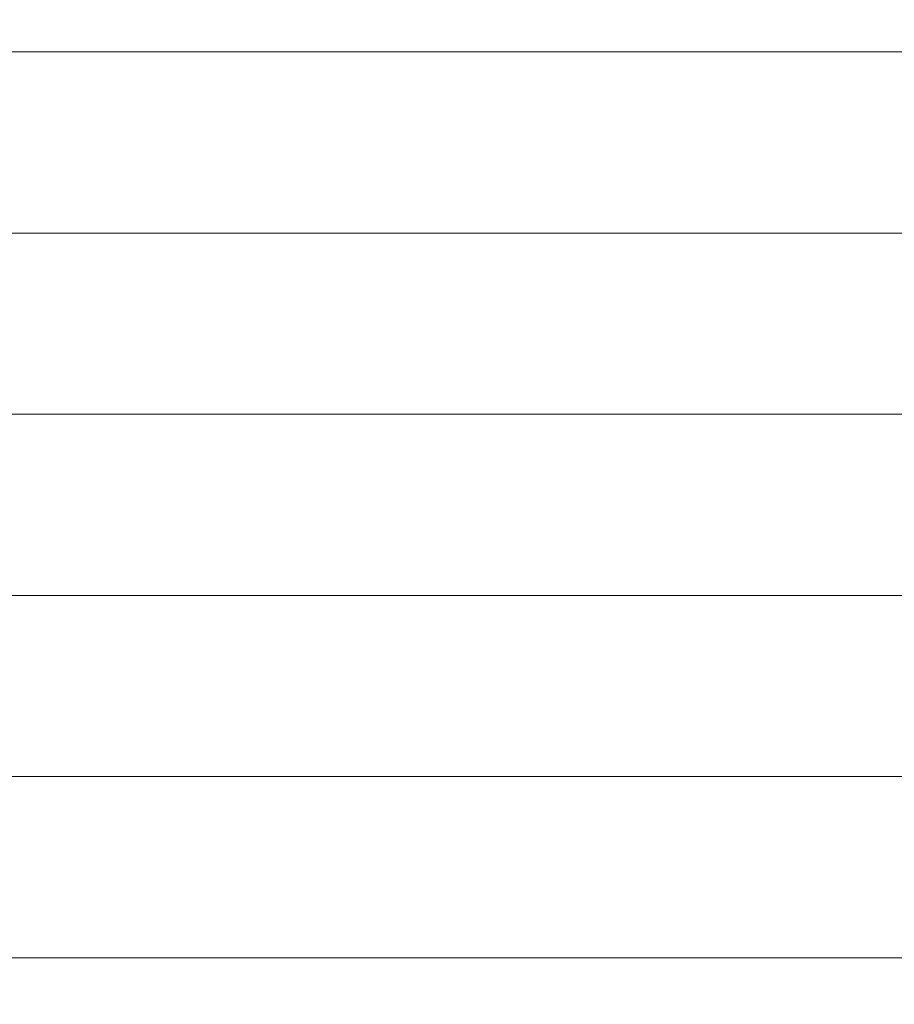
# Model space of a CAD drawing. Header units: millimetres. Extents: x 25069 to 61396, y 8621 to 21558.
# Tile 285 of 656: x 35873 to 35900, y 16780 to 16809. Entities that reach past the tile are written whole.
import ezdxf

# ---------------------------------------------------------------- set-up
doc = ezdxf.new("R2010")
doc.units = ezdxf.units.MM
doc.layers.add('10', color=7, linetype='Continuous')
doc.layers.add('dim', color=84, linetype='Continuous', lineweight=9)
doc.dimstyles.get("Standard").update_dxf_attribs({"dimtxt": 15, "dimasz": 5, "dimexe": 8, "dimexo": 5, "dimgap": 3, "dimtad": 0, "dimzin": 0, "dimdsep": 46, "dimtxsty": 'Standard', "dimblk": 'CLOSEDBLANK', "dimcen": 2, "dimclrd": 4, "dimclre": 3, "dimadec": 0, "dimazin": 0, "dimtfac": 1, "dimtofl": 0, "dimtmove": 0, "dimatfit": 3, "dimldrblk": 'CLOSEDBLANK', "dimfxl": 0, "dimtolj": 1, "dimtzin": 0, "dimarcsym": 0})

# ---------------------------------------------------------------- blocks, each defined once
blk = doc.blocks.new('_ClosedBlank')
at = {"color": 0, "linetype": 'ByBlock', "lineweight": -2}
for p, q in [((-1, 0.1667), (0, 0)), ((-1, 0.1667), (-1, -0.1667)), ((0, 0), (-1, -0.1667))]:
    blk.add_line(p, q, dxfattribs=at)
blk = doc.blocks.new('*D24')
at = {"layer": 'Defpoints', "color": 0, "lineweight": 18}
for p in [(35713.27, 16811.232), (36314.828, 16811.232), (35628.77, 15846.232)]:
    blk.add_point(p, dxfattribs=at)
at = {"layer": 'dim', "color": 3, "lineweight": -2}
for p, q in [((35733.27, 16811.232), (36334.828, 16811.232)), ((35648.77, 15846.232), (36334.828, 15846.232))]:
    blk.add_line(p, q, dxfattribs=at)
at = {"layer": 'dim', "color": 4, "lineweight": -3}
for p, q in [((36314.828, 16801.232), (36314.828, 16592.065)), ((36314.828, 15856.232), (36314.828, 16065.399))]:
    blk.add_line(p, q, dxfattribs=at)
at = {"layer": 'dim', "color": 4, "lineweight": -3, "xscale": 10, "yscale": 10, "zscale": 10}
for p, rotation in [((36314.828, 16811.232), 90), ((36314.828, 15846.232), 270)]:
    blk.add_blockref('_ClosedBlank', p, dxfattribs=dict(at, rotation=rotation))
at = {"layer": 'dim', "color": 0, "lineweight": 18, "insert": (36314.828, 16328.732), "char_height": 100, "attachment_point": 5, "rotation": 90}
blk.add_mtext('\\A1;965.00', dxfattribs=at)

msp = doc.modelspace()

# ---------------------------------------------------------------- linework, layer by layer
at = {"layer": '10', "color": 7, "linetype": 'Continuous', "lineweight": 18}
for p, q in [((35939.77, 16808.482), (35853.437, 16808.482)), ((35853.584, 16802.982), (35939.77, 16802.982)), ((35939.77, 16797.482), (35853.722, 16797.482)), ((35854.172, 16791.982), (35939.77, 16791.982)), ((35939.77, 16786.482), (35854.458, 16786.482)), ((35855.251, 16780.982), (35939.77, 16780.982))]:
    msp.add_line(p, q, dxfattribs=at)
at = {"layer": '10', "color": 7, "linetype": 'Continuous', "lineweight": 13}
for p, q in [((35855.256, 16808.482), (35943.77, 16808.482)), ((35943.77, 16802.982), (35855.256, 16802.982)), ((35855.256, 16797.482), (35943.77, 16797.482)), ((35943.769, 16791.982), (35855.256, 16791.982)), ((35855.256, 16786.482), (35943.592, 16786.482))]:
    msp.add_line(p, q, dxfattribs=at)

# ---------------------------------------------------------------- dimensions: what is measured, and where the dimension line sits
at = {"layer": 'dim', "lineweight": 18}
dim = msp.add_linear_dim(base=(36314.828, 16811.232), p1=(35628.77, 15846.232), p2=(35713.27, 16811.232), angle=90, dimstyle='Standard', override={"dimscale": 2, "dimtxt": 50, "dimexe": 10, "dimexo": 10, "dimgap": 15, "dimlwd": 65533}, dxfattribs=at)
dim.commit()
dim.dimension.update_dxf_attribs({"geometry": '*D24', "text_midpoint": (36314.828, 16328.732), "dimtype": 160})

doc.saveas('drawing.dxf')
